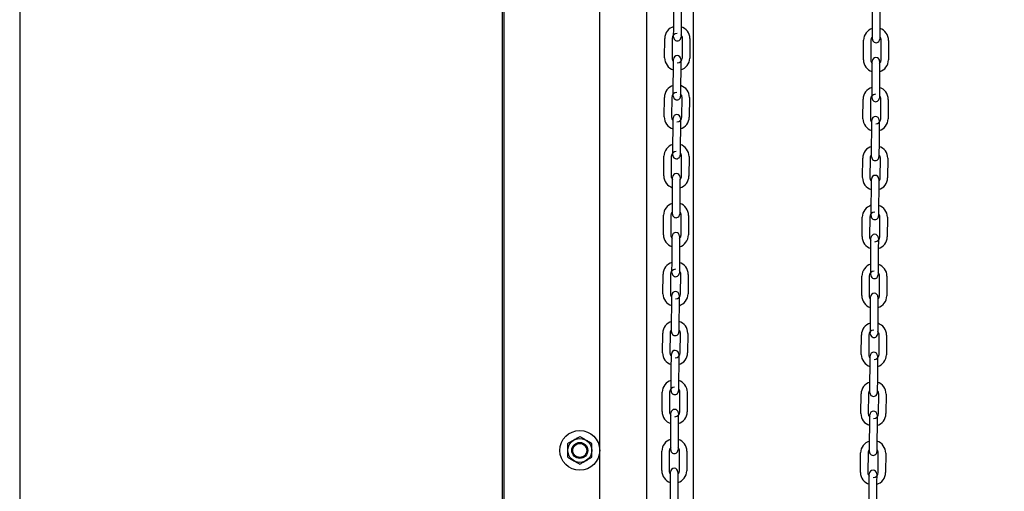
# Model space of a CAD drawing. Header units: inches. Extents: x 170 to 312, y 215 to 248.
# Tile 289 of 656: x 209.39 to 210.442, y 242.89 to 243.394. Entities that reach past the tile are written whole.
import ezdxf

# ---------------------------------------------------------------- set-up
doc = ezdxf.new("R2010")
doc.units = ezdxf.units.IN
doc.header["$LTSCALE"] = 0.25
doc.header["$MEASUREMENT"] = 0
doc.layers.add('ANNOTATIONS', color=1, linetype='Continuous')
doc.layers.add('MOTOR RH', color=7, linetype='Continuous')
doc.styles.add('ARIAL', font='arial.ttf', dxfattribs={"height": 0.09375})
doc.dimstyles.new('STANDARD$0', dxfattribs={"dimtxt": 0.09375, "dimasz": 0.09375, "dimexe": 0.03125, "dimexo": 0.046875, "dimgap": 0.09, "dimtad": 0, "dimtih": 1, "dimtoh": 1, "dimdec": 4, "dimzin": 0, "dimdsep": 46, "dimtxsty": 'ARIAL', "dimcen": 0.09, "dimadec": 0, "dimazin": 0, "dimtfac": 1, "dimtdec": 4, "dimtofl": 0, "dimtmove": 0, "dimatfit": 1, "dimfxl": 1, "dimtolj": 1, "dimtzin": 0, "dimarcsym": 0})

# ---------------------------------------------------------------- blocks, each defined once
blk = doc.blocks.new('*D26')
at = {"layer": 'ANNOTATIONS', "color": 0, "lineweight": -2, "transparency": 16777216}
for p, q in [((209.953, 244.125), (211.799, 244.125)), ((211.7677, 244.0313), (211.7677, 242.3317)), ((211.7677, 240.1972), (211.7677, 241.8968)), ((211.0372, 240.1034), (211.799, 240.1034))]:
    blk.add_line(p, q, dxfattribs=at)
at = {"layer": 'ANNOTATIONS', "color": 0, "transparency": 16777216}
for points in [[(211.7521, 244.0313), (211.7833, 244.0313), (211.7677, 244.125)], [(211.7521, 240.1972), (211.7833, 240.1972), (211.7677, 240.1034)]]:
    blk.add_solid(points, dxfattribs=at)
at = {"layer": 'defpoints', "color": 0, "transparency": 16777216}
for p in [(209.9061, 244.125), (210.9903, 240.1034), (211.7677, 240.1034)]:
    blk.add_point(p, dxfattribs=at)
at = {"layer": 'ANNOTATIONS', "color": 0, "transparency": 16777216, "insert": (211.7677, 242.1142), "char_height": 0.09375, "attachment_point": 5, "style": 'ARIAL'}
blk.add_mtext('\\A1;OPENING\\PHEIGHT', dxfattribs=at)
blk = doc.blocks.new('*D27')
at = {"layer": 'ANNOTATIONS', "color": 0, "lineweight": -2, "transparency": 16777216}
for p, q in [((209.953, 244.961), (212.4539, 244.961)), ((212.4227, 244.8673), (212.4227, 242.7497)), ((212.4227, 240.1972), (212.4227, 242.3148)), ((211.9575, 240.1034), (212.4539, 240.1034))]:
    blk.add_line(p, q, dxfattribs=at)
at = {"layer": 'ANNOTATIONS', "color": 0, "transparency": 16777216}
for points in [[(212.4071, 244.8673), (212.4383, 244.8673), (212.4227, 244.961)], [(212.4071, 240.1972), (212.4383, 240.1972), (212.4227, 240.1034)]]:
    blk.add_solid(points, dxfattribs=at)
at = {"layer": 'defpoints', "color": 0, "transparency": 16777216}
for p in [(209.9061, 244.961), (211.9107, 240.1034), (212.4227, 240.1034)]:
    blk.add_point(p, dxfattribs=at)
at = {"layer": 'ANNOTATIONS', "color": 0, "transparency": 16777216, "insert": (212.4227, 242.5322), "char_height": 0.09375, "attachment_point": 5, "style": 'ARIAL'}
blk.add_mtext('\\A1;TOTAL\\PHEIGHT', dxfattribs=at)

msp = doc.modelspace()

# ---------------------------------------------------------------- linework, layer by layer
at = {"layer": 'MOTOR RH'}
for p, q in [((209.39049, 245.60178), (209.39049, 240.10342)), ((209.90612, 240.10342), (209.90612, 245.60178)), ((209.90795, 240.1061), (209.90795, 244.91339)), ((210.01014, 240.1061), (210.01014, 244.91339)), ((210.06017, 244.63662), (210.06017, 240.10342)), ((210.1102, 240.1061), (210.1102, 244.29598)), ((210.08916, 243.38426), (210.08931, 243.40513)), ((210.09719, 243.40507), (210.09704, 243.3842)), ((210.30151, 243.38229), (210.30166, 243.40316)), ((210.30953, 243.4031), (210.30939, 243.38224)), ((210.07949, 243.35283), (210.07964, 243.3737)), ((210.08751, 243.37364), (210.08737, 243.35278)), ((210.09839, 243.3527), (210.09854, 243.37356)), ((210.10641, 243.37351), (210.10626, 243.35264)), ((210.29184, 243.35086), (210.29199, 243.37173)), ((210.29986, 243.37167), (210.29971, 243.35081)), ((210.31074, 243.35073), (210.31089, 243.3716)), ((210.31876, 243.37154), (210.31861, 243.35067)), ((210.08872, 243.32126), (210.08887, 243.34213)), ((210.09674, 243.34207), (210.09659, 243.32121)), ((210.30107, 243.31929), (210.30121, 243.34016)), ((210.30909, 243.3401), (210.30894, 243.31924)), ((210.07905, 243.28983), (210.07919, 243.3107)), ((210.08707, 243.31064), (210.08692, 243.28978)), ((210.09794, 243.2897), (210.09809, 243.31056)), ((210.10596, 243.31051), (210.10582, 243.28964)), ((210.29139, 243.28787), (210.29154, 243.30873)), ((210.29942, 243.30867), (210.29927, 243.28781)), ((210.301, 243.31005), (210.301, 243.31007)), ((210.31029, 243.28773), (210.31044, 243.3086)), ((210.31831, 243.30854), (210.31817, 243.28767)), ((210.08827, 243.25826), (210.08842, 243.27913)), ((210.09629, 243.27907), (210.09615, 243.25821)), ((210.30062, 243.25629), (210.30077, 243.27716)), ((210.30864, 243.2771), (210.30849, 243.25624)), ((210.0786, 243.22683), (210.07875, 243.2477)), ((210.08662, 243.24764), (210.08647, 243.22678)), ((210.0975, 243.2267), (210.09764, 243.24757)), ((210.10552, 243.24751), (210.10537, 243.22664)), ((210.29095, 243.22487), (210.2911, 243.24573)), ((210.29897, 243.24568), (210.29882, 243.22481)), ((210.30985, 243.22473), (210.30999, 243.2456)), ((210.31787, 243.24554), (210.31772, 243.22468)), ((210.08783, 243.19526), (210.08797, 243.21613)), ((210.09585, 243.21607), (210.0957, 243.19521)), ((210.30017, 243.1933), (210.30032, 243.21416)), ((210.3082, 243.21411), (210.30805, 243.19324)), ((210.07815, 243.16384), (210.0783, 243.1847)), ((210.08617, 243.18465), (210.08603, 243.16378)), ((210.09705, 243.1637), (210.0972, 243.18457)), ((210.10507, 243.18451), (210.10492, 243.16365)), ((210.2905, 243.16187), (210.29065, 243.18273)), ((210.29852, 243.18268), (210.29838, 243.16181)), ((210.3094, 243.16173), (210.30955, 243.1826)), ((210.31742, 243.18254), (210.31727, 243.16168)), ((210.08738, 243.13227), (210.08753, 243.15313)), ((210.0954, 243.15308), (210.09525, 243.13221)), ((210.29973, 243.1303), (210.29988, 243.15116)), ((210.30775, 243.15111), (210.3076, 243.13024)), ((210.07771, 243.10084), (210.07786, 243.1217)), ((210.08573, 243.12165), (210.08558, 243.10078)), ((210.08731, 243.12302), (210.08731, 243.12304)), ((210.0966, 243.1007), (210.09675, 243.12157)), ((210.10463, 243.12151), (210.10448, 243.10065)), ((210.29006, 243.09887), (210.2902, 243.11974)), ((210.29808, 243.11968), (210.29793, 243.09881)), ((210.30895, 243.09874), (210.3091, 243.1196)), ((210.31698, 243.11955), (210.31683, 243.09868)), ((210.08693, 243.06927), (210.08708, 243.09013)), ((210.09495, 243.09008), (210.09481, 243.06921)), ((210.29928, 243.0673), (210.29943, 243.08817)), ((210.3073, 243.08811), (210.30716, 243.06724)), ((210.07726, 243.03784), (210.07741, 243.0587)), ((210.08528, 243.05865), (210.08513, 243.03778)), ((210.09616, 243.0377), (210.09631, 243.05857)), ((210.10418, 243.05851), (210.10403, 243.03765)), ((210.28961, 243.03587), (210.28976, 243.05674)), ((210.29763, 243.05668), (210.29748, 243.03582)), ((210.29922, 243.05805), (210.29922, 243.05807)), ((210.30851, 243.03574), (210.30866, 243.0566)), ((210.31653, 243.05655), (210.31638, 243.03568)), ((210.08649, 243.00627), (210.08663, 243.02713)), ((210.09451, 243.02708), (210.09436, 243.00621)), ((210.29884, 243.0043), (210.29898, 243.02517)), ((210.30686, 243.02511), (210.30671, 243.00425)), ((210.07681, 242.97484), (210.07696, 242.99571)), ((210.08484, 242.99565), (210.08469, 242.97478)), ((210.09571, 242.97471), (210.09586, 242.99557)), ((210.10373, 242.99552), (210.10359, 242.97465)), ((210.28916, 242.97287), (210.28931, 242.99374)), ((210.29719, 242.99368), (210.29704, 242.97282)), ((210.30806, 242.97274), (210.30821, 242.9936)), ((210.31608, 242.99355), (210.31594, 242.97268)), ((210.08604, 242.94327), (210.08619, 242.96414)), ((210.09406, 242.96408), (210.09391, 242.94321)), ((210.29839, 242.9413), (210.29854, 242.96217)), ((210.30641, 242.96211), (210.30626, 242.94125)), ((210.07637, 242.91184), (210.07652, 242.93271)), ((210.08439, 242.93265), (210.08424, 242.91179)), ((210.09527, 242.91171), (210.09541, 242.93257)), ((210.10329, 242.93252), (210.10314, 242.91165)), ((210.28872, 242.90987), (210.28887, 242.93074)), ((210.29674, 242.93068), (210.29659, 242.90982)), ((210.30762, 242.90974), (210.30776, 242.93061)), ((210.31564, 242.93055), (210.31549, 242.90968)), ((210.08559, 242.88027), (210.08574, 242.90114)), ((210.09362, 242.90108), (210.09347, 242.88022)), ((210.29794, 242.8783), (210.29809, 242.89917)), ((210.30597, 242.89911), (210.30582, 242.87825))]:
    msp.add_line(p, q, dxfattribs=at)
at = {"layer": 'MOTOR RH', "flags": 128}
for points in [[(210.0891, 243.37501), (210.0891, 243.37519), (210.0891, 243.37571), (210.08911, 243.37657), (210.08912, 243.37772), (210.08913, 243.37912), (210.08914, 243.38072), (210.08915, 243.38245), (210.08916, 243.38426)], [(210.09704, 243.3842), (210.09702, 243.3824), (210.09701, 243.38066), (210.097, 243.37906), (210.09699, 243.37766), (210.09698, 243.37651)], [(210.30146, 243.3746), (210.30147, 243.37575), (210.30148, 243.37715), (210.30149, 243.37875), (210.3015, 243.38049), (210.30151, 243.38229)], [(210.30939, 243.38224), (210.30937, 243.38043), (210.30936, 243.3787), (210.30935, 243.3771), (210.30934, 243.37569), (210.30933, 243.37454)], [(210.091, 243.37161), (210.0915, 243.37135), (210.09301, 243.37104)], [(210.09699, 243.37735), (210.09698, 243.37651), (210.09698, 243.37566), (210.09697, 243.37513), (210.09697, 243.37495)], [(210.30145, 243.37305), (210.30145, 243.37322), (210.30145, 243.37374), (210.30146, 243.3746), (210.30146, 243.37544)], [(210.30145, 243.37304), (210.30145, 243.37322)], [(210.30934, 243.37538), (210.30933, 243.37454), (210.30933, 243.37369), (210.30932, 243.37316), (210.30932, 243.37298)], [(210.08887, 243.34213), (210.08888, 243.34393), (210.08889, 243.34567), (210.0889, 243.34727), (210.08891, 243.34867), (210.08892, 243.34982)], [(210.08891, 243.34899), (210.08892, 243.34982), (210.08893, 243.35067), (210.08893, 243.3512), (210.08893, 243.35137)], [(210.08893, 243.3512), (210.08893, 243.35138)], [(210.0968, 243.35132), (210.0968, 243.35114), (210.0968, 243.35062), (210.09679, 243.34976), (210.09679, 243.34861), (210.09678, 243.34721), (210.09676, 243.34561), (210.09675, 243.34388), (210.09674, 243.34207)], [(210.30121, 243.34016), (210.30123, 243.34196), (210.30124, 243.3437), (210.30125, 243.3453), (210.30126, 243.3467), (210.30127, 243.34785)], [(210.30126, 243.34702), (210.30127, 243.34785), (210.30128, 243.34871), (210.30128, 243.34923), (210.30128, 243.3494)], [(210.30128, 243.34923), (210.30128, 243.34941)], [(210.30914, 243.3478), (210.30914, 243.34665), (210.30913, 243.34524), (210.30911, 243.34364), (210.3091, 243.34191), (210.30909, 243.3401)], [(210.30915, 243.34935), (210.30915, 243.34918), (210.30915, 243.34865), (210.30914, 243.3478), (210.30914, 243.34697)], [(210.08865, 243.31201), (210.08865, 243.31219), (210.08866, 243.31271), (210.08866, 243.31357), (210.08867, 243.31472), (210.08868, 243.31612), (210.08869, 243.31772), (210.0887, 243.31946), (210.08872, 243.32126)], [(210.09659, 243.32121), (210.09658, 243.3194), (210.09657, 243.31766), (210.09655, 243.31607), (210.09654, 243.31466), (210.09654, 243.31351)], [(210.301, 243.31004), (210.301, 243.31022), (210.30101, 243.31075), (210.30101, 243.3116), (210.30102, 243.31275), (210.30103, 243.31415), (210.30104, 243.31575), (210.30105, 243.31749), (210.30107, 243.31929)], [(210.30894, 243.31924), (210.30893, 243.31743), (210.30892, 243.3157), (210.3089, 243.3141), (210.30889, 243.3127), (210.30889, 243.31155)], [(210.09055, 243.30861), (210.09106, 243.30835), (210.09256, 243.30804)], [(210.09654, 243.31435), (210.09654, 243.31351), (210.09653, 243.31266), (210.09653, 243.31213), (210.09653, 243.31195)], [(210.30889, 243.31238), (210.30889, 243.31155), (210.30888, 243.31069), (210.30888, 243.31016), (210.30888, 243.31002)], [(210.30888, 243.31016), (210.30888, 243.30999)], [(210.08842, 243.27913), (210.08843, 243.28093), (210.08844, 243.28267), (210.08846, 243.28427), (210.08847, 243.28567), (210.08847, 243.28682)], [(210.08847, 243.28599), (210.08847, 243.28682), (210.08848, 243.28768), (210.08848, 243.2882), (210.08848, 243.28837)], [(210.08848, 243.2882), (210.08848, 243.28838)], [(210.09636, 243.28832), (210.09636, 243.28815), (210.09635, 243.28762), (210.09635, 243.28676), (210.09634, 243.28561), (210.09633, 243.28421), (210.09632, 243.28261), (210.09631, 243.28088), (210.09629, 243.27907)], [(210.30077, 243.27716), (210.30078, 243.27897), (210.30079, 243.2807), (210.30081, 243.2823), (210.30082, 243.2837), (210.30082, 243.28485)], [(210.30082, 243.28402), (210.30082, 243.28485), (210.30083, 243.28571), (210.30083, 243.28623), (210.30083, 243.28641)], [(210.30871, 243.28636), (210.30871, 243.28618), (210.3087, 243.28565), (210.3087, 243.2848), (210.30869, 243.28365), (210.30868, 243.28224), (210.30867, 243.28064), (210.30866, 243.27891), (210.30864, 243.2771)], [(210.08821, 243.24901), (210.08821, 243.24919), (210.08821, 243.24972), (210.08822, 243.25057), (210.08822, 243.25172), (210.08823, 243.25312), (210.08825, 243.25472), (210.08826, 243.25646), (210.08827, 243.25826)], [(210.09615, 243.25821), (210.09613, 243.2564), (210.09612, 243.25467), (210.09611, 243.25307), (210.0961, 243.25166), (210.09609, 243.25051)], [(210.30057, 243.2486), (210.30057, 243.24975), (210.30058, 243.25115), (210.3006, 243.25275), (210.30061, 243.25449), (210.30062, 243.25629)], [(210.30849, 243.25624), (210.30848, 243.25443), (210.30847, 243.2527), (210.30846, 243.2511), (210.30845, 243.2497), (210.30844, 243.24855)], [(210.0901, 243.24562), (210.09061, 243.24536), (210.09211, 243.24505)], [(210.0961, 243.25135), (210.09609, 243.25051), (210.09608, 243.24966), (210.09608, 243.24913), (210.09608, 243.24899)], [(210.09608, 243.24913), (210.09608, 243.24895)], [(210.30056, 243.24705), (210.30056, 243.24722), (210.30056, 243.24775), (210.30057, 243.2486), (210.30057, 243.24944)], [(210.30056, 243.24704), (210.30056, 243.24722)], [(210.30845, 243.24939), (210.30844, 243.24855), (210.30843, 243.24769), (210.30843, 243.24716), (210.30843, 243.24702)], [(210.30843, 243.24716), (210.30843, 243.24699)], [(210.08797, 243.21613), (210.08799, 243.21793), (210.088, 243.21967), (210.08801, 243.22127), (210.08802, 243.22267), (210.08803, 243.22382)], [(210.08802, 243.22299), (210.08803, 243.22382), (210.08803, 243.22468), (210.08804, 243.2252), (210.08804, 243.22538)], [(210.0959, 243.22377), (210.09589, 243.22262), (210.09588, 243.22121), (210.09587, 243.21961), (210.09586, 243.21788), (210.09585, 243.21607)], [(210.09591, 243.22533), (210.09591, 243.22515), (210.09591, 243.22462), (210.0959, 243.22377), (210.0959, 243.22294)], [(210.30032, 243.21416), (210.30034, 243.21597), (210.30035, 243.2177), (210.30036, 243.2193), (210.30037, 243.2207), (210.30038, 243.22185)], [(210.30037, 243.22102), (210.30038, 243.22185), (210.30038, 243.22271), (210.30039, 243.22324), (210.30039, 243.22341)], [(210.30039, 243.22324), (210.30039, 243.22341)], [(210.30825, 243.2218), (210.30824, 243.22065), (210.30823, 243.21925), (210.30822, 243.21765), (210.30821, 243.21591), (210.3082, 243.21411)], [(210.30826, 243.22336), (210.30826, 243.22318), (210.30826, 243.22265), (210.30825, 243.2218), (210.30825, 243.22097)], [(210.08777, 243.18757), (210.08778, 243.18872), (210.08779, 243.19012), (210.0878, 243.19172), (210.08781, 243.19346), (210.08783, 243.19526)], [(210.0957, 243.19521), (210.09569, 243.1934), (210.09567, 243.19167), (210.09566, 243.19007), (210.09565, 243.18867), (210.09564, 243.18752)], [(210.30011, 243.18404), (210.30011, 243.18422), (210.30011, 243.18475), (210.30012, 243.1856), (210.30013, 243.18675), (210.30014, 243.18816), (210.30015, 243.18976), (210.30016, 243.19149), (210.30017, 243.1933)], [(210.30805, 243.19324), (210.30804, 243.19144), (210.30802, 243.1897), (210.30801, 243.1881), (210.308, 243.1867), (210.30799, 243.18555)], [(210.08776, 243.18601), (210.08776, 243.18619), (210.08776, 243.18672), (210.08777, 243.18757), (210.08778, 243.18841)], [(210.08966, 243.18262), (210.09016, 243.18236), (210.09167, 243.18205)], [(210.09565, 243.18835), (210.09564, 243.18752), (210.09564, 243.18666), (210.09563, 243.18613), (210.09563, 243.18599)], [(210.09563, 243.18613), (210.09563, 243.18596)], [(210.308, 243.18639), (210.30799, 243.18555), (210.30799, 243.18469), (210.30798, 243.18417), (210.30798, 243.18402)], [(210.30798, 243.18417), (210.30798, 243.18399)], [(210.08753, 243.15313), (210.08754, 243.15494), (210.08755, 243.15667), (210.08756, 243.15827), (210.08757, 243.15967), (210.08758, 243.16082)], [(210.08758, 243.15999), (210.08758, 243.16082), (210.08759, 243.16168), (210.08759, 243.16221), (210.08759, 243.16238)], [(210.09546, 243.16077), (210.09545, 243.15962), (210.09544, 243.15822), (210.09543, 243.15662), (210.09541, 243.15488), (210.0954, 243.15308)], [(210.09547, 243.16233), (210.09547, 243.16215), (210.09546, 243.16162), (210.09546, 243.16077), (210.09545, 243.15994)], [(210.29988, 243.15116), (210.29989, 243.15297), (210.2999, 243.1547), (210.29991, 243.1563), (210.29992, 243.15771), (210.29993, 243.15886)], [(210.29993, 243.15802), (210.29993, 243.15886), (210.29994, 243.15971), (210.29994, 243.16024), (210.29994, 243.16042)], [(210.30782, 243.16036), (210.30781, 243.16018), (210.30781, 243.15966), (210.30781, 243.1588), (210.3078, 243.15765), (210.30779, 243.15625), (210.30778, 243.15465), (210.30776, 243.15291), (210.30775, 243.15111)], [(210.08731, 243.12301), (210.08731, 243.12319), (210.08732, 243.12372), (210.08732, 243.12457), (210.08733, 243.12572), (210.08734, 243.12713), (210.08735, 243.12873), (210.08737, 243.13046), (210.08738, 243.13227)], [(210.09525, 243.13221), (210.09524, 243.13041), (210.09523, 243.12867), (210.09522, 243.12707), (210.09521, 243.12567), (210.0952, 243.12452)], [(210.29966, 243.12105), (210.29966, 243.12122), (210.29967, 243.12175), (210.29967, 243.12261), (210.29968, 243.12376), (210.29969, 243.12516), (210.2997, 243.12676), (210.29972, 243.12849), (210.29973, 243.1303)], [(210.3076, 243.13024), (210.30759, 243.12844), (210.30758, 243.1267), (210.30757, 243.1251), (210.30756, 243.1237), (210.30755, 243.12255)], [(210.08921, 243.11962), (210.08972, 243.11936), (210.09122, 243.11905)], [(210.0952, 243.12536), (210.0952, 243.12452), (210.09519, 243.12366), (210.09519, 243.12314), (210.09519, 243.12299)], [(210.09519, 243.12314), (210.09519, 243.12296)], [(210.30755, 243.12339), (210.30755, 243.12255), (210.30754, 243.12169), (210.30754, 243.12117), (210.30754, 243.12099)], [(210.08708, 243.09013), (210.08709, 243.09194), (210.08711, 243.09367), (210.08712, 243.09527), (210.08713, 243.09667), (210.08714, 243.09783)], [(210.08713, 243.09699), (210.08714, 243.09783), (210.08714, 243.09868), (210.08715, 243.09921), (210.08715, 243.09938)], [(210.08715, 243.09921), (210.08715, 243.09938)], [(210.09502, 243.09933), (210.09502, 243.09915), (210.09502, 243.09862), (210.09501, 243.09777), (210.095, 243.09662), (210.09499, 243.09522), (210.09498, 243.09362), (210.09497, 243.09188), (210.09495, 243.09008)], [(210.29943, 243.08817), (210.29944, 243.08997), (210.29946, 243.09171), (210.29947, 243.09331), (210.29948, 243.09471), (210.29949, 243.09586)], [(210.29948, 243.09503), (210.29949, 243.09586), (210.29949, 243.09671), (210.29949, 243.09724), (210.2995, 243.09742)], [(210.30736, 243.0958), (210.30735, 243.09465), (210.30734, 243.09325), (210.30733, 243.09165), (210.30732, 243.08991), (210.3073, 243.08811)], [(210.30737, 243.09736), (210.30737, 243.09718), (210.30737, 243.09666), (210.30736, 243.0958), (210.30735, 243.09497)], [(210.08688, 243.06157), (210.08689, 243.06273), (210.0869, 243.06413), (210.08691, 243.06573), (210.08692, 243.06746), (210.08693, 243.06927)], [(210.09481, 243.06921), (210.09479, 243.06741), (210.09478, 243.06567), (210.09477, 243.06407), (210.09476, 243.06267), (210.09475, 243.06152)], [(210.29922, 243.05805), (210.29922, 243.05823), (210.29922, 243.05875), (210.29923, 243.05961), (210.29924, 243.06076), (210.29925, 243.06216), (210.29926, 243.06376), (210.29927, 243.06549), (210.29928, 243.0673)], [(210.30716, 243.06724), (210.30714, 243.06544), (210.30713, 243.0637), (210.30712, 243.0621), (210.30711, 243.0607), (210.3071, 243.05955)], [(210.08687, 243.06002), (210.08687, 243.06019), (210.08687, 243.06072), (210.08688, 243.06157), (210.08688, 243.06241)], [(210.08877, 243.05662), (210.08927, 243.05636), (210.09078, 243.05605)], [(210.09476, 243.06236), (210.09475, 243.06152), (210.09475, 243.06066), (210.09474, 243.06014), (210.09474, 243.05996)], [(210.30711, 243.06039), (210.3071, 243.05955), (210.3071, 243.0587), (210.30709, 243.05817), (210.30709, 243.05803)], [(210.30709, 243.05817), (210.30709, 243.05799)], [(210.08663, 243.02713), (210.08665, 243.02894), (210.08666, 243.03068), (210.08667, 243.03227), (210.08668, 243.03368), (210.08669, 243.03483)], [(210.08668, 243.03399), (210.08669, 243.03483), (210.0867, 243.03568), (210.0867, 243.03621), (210.0867, 243.03638)], [(210.0867, 243.03621), (210.0867, 243.03639)], [(210.09457, 243.03633), (210.09457, 243.03615), (210.09457, 243.03563), (210.09456, 243.03477), (210.09456, 243.03362), (210.09455, 243.03222), (210.09453, 243.03062), (210.09452, 243.02888), (210.09451, 243.02708)], [(210.29898, 243.02517), (210.299, 243.02697), (210.29901, 243.02871), (210.29902, 243.03031), (210.29903, 243.03171), (210.29904, 243.03286)], [(210.29903, 243.03203), (210.29904, 243.03286), (210.29905, 243.03371), (210.29905, 243.03424), (210.29905, 243.03442)], [(210.30692, 243.03436), (210.30692, 243.03418), (210.30692, 243.03366), (210.30691, 243.0328), (210.3069, 243.03165), (210.30689, 243.03025), (210.30688, 243.02865), (210.30687, 243.02692), (210.30686, 243.02511)], [(210.08642, 242.99702), (210.08642, 242.99719), (210.08643, 242.99772), (210.08643, 242.99858), (210.08644, 242.99973), (210.08645, 243.00113), (210.08646, 243.00273), (210.08647, 243.00446), (210.08649, 243.00627)], [(210.09436, 243.00621), (210.09435, 243.00441), (210.09434, 243.00267), (210.09432, 243.00107), (210.09431, 242.99967), (210.09431, 242.99852)], [(210.29878, 242.99661), (210.29879, 242.99776), (210.2988, 242.99916), (210.29881, 243.00076), (210.29882, 243.0025), (210.29884, 243.0043)], [(210.30671, 243.00425), (210.3067, 243.00244), (210.30669, 243.0007), (210.30667, 242.99911), (210.30666, 242.9977), (210.30666, 242.99655)], [(210.08832, 242.99362), (210.08883, 242.99336), (210.09033, 242.99305)], [(210.09431, 242.99936), (210.09431, 242.99852), (210.0943, 242.99767), (210.0943, 242.99714), (210.0943, 242.99696)], [(210.29877, 242.99505), (210.29877, 242.99523), (210.29878, 242.99575), (210.29878, 242.99661), (210.29879, 242.99745)], [(210.30666, 242.99739), (210.30666, 242.99655), (210.30665, 242.9957), (210.30665, 242.99517), (210.30664, 242.99503)], [(210.30665, 242.99517), (210.30664, 242.99499)], [(210.08619, 242.96414), (210.0862, 242.96594), (210.08621, 242.96768), (210.08623, 242.96928), (210.08624, 242.97068), (210.08624, 242.97183)], [(210.08624, 242.971), (210.08624, 242.97183), (210.08625, 242.97268), (210.08625, 242.97321), (210.08625, 242.97339)], [(210.09413, 242.97333), (210.09413, 242.97315), (210.09412, 242.97263), (210.09412, 242.97177), (210.09411, 242.97062), (210.0941, 242.96922), (210.09409, 242.96762), (210.09408, 242.96589), (210.09406, 242.96408)], [(210.29854, 242.96217), (210.29855, 242.96397), (210.29856, 242.96571), (210.29857, 242.96731), (210.29858, 242.96871), (210.29859, 242.96986)], [(210.29859, 242.96903), (210.29859, 242.96986), (210.2986, 242.97072), (210.2986, 242.97124), (210.2986, 242.97141)], [(210.2986, 242.97124), (210.2986, 242.97142)], [(210.30648, 242.97136), (210.30648, 242.97119), (210.30647, 242.97066), (210.30647, 242.9698), (210.30646, 242.96865), (210.30645, 242.96725), (210.30644, 242.96565), (210.30643, 242.96392), (210.30641, 242.96211)], [(210.08598, 242.93402), (210.08598, 242.9342), (210.08598, 242.93472), (210.08599, 242.93558), (210.08599, 242.93673), (210.086, 242.93813), (210.08602, 242.93973), (210.08603, 242.94147), (210.08604, 242.94327)], [(210.09391, 242.94321), (210.0939, 242.94141), (210.09389, 242.93967), (210.09388, 242.93807), (210.09387, 242.93667), (210.09386, 242.93552)], [(210.29834, 242.93361), (210.29834, 242.93476), (210.29835, 242.93616), (210.29837, 242.93776), (210.29838, 242.9395), (210.29839, 242.9413)], [(210.30626, 242.94125), (210.30625, 242.93944), (210.30624, 242.93771), (210.30623, 242.93611), (210.30622, 242.9347), (210.30621, 242.93355)], [(210.08787, 242.93062), (210.08838, 242.93036), (210.08988, 242.93005)], [(210.09387, 242.93636), (210.09386, 242.93552), (210.09385, 242.93467), (210.09385, 242.93414), (210.09385, 242.93396)], [(210.29832, 242.93206), (210.29833, 242.93223), (210.29833, 242.93276), (210.29834, 242.93361), (210.29834, 242.93445)], [(210.29832, 242.93205), (210.29833, 242.93223)], [(210.30622, 242.93439), (210.30621, 242.93355), (210.3062, 242.9327), (210.3062, 242.93217), (210.3062, 242.93203)], [(210.3062, 242.93217), (210.3062, 242.932)], [(210.08574, 242.90114), (210.08576, 242.90294), (210.08577, 242.90468), (210.08578, 242.90628), (210.08579, 242.90768), (210.0858, 242.90883)], [(210.08579, 242.908), (210.0858, 242.90883), (210.0858, 242.90969), (210.08581, 242.91021), (210.08581, 242.91038)], [(210.08581, 242.91021), (210.08581, 242.91039)], [(210.09367, 242.90877), (210.09366, 242.90762), (210.09365, 242.90622), (210.09364, 242.90462), (210.09363, 242.90289), (210.09362, 242.90108)], [(210.09368, 242.91033), (210.09368, 242.91016), (210.09368, 242.90963), (210.09367, 242.90877), (210.09367, 242.90794)], [(210.29809, 242.89917), (210.29811, 242.90098), (210.29812, 242.90271), (210.29813, 242.90431), (210.29814, 242.90571), (210.29815, 242.90686)], [(210.29814, 242.90603), (210.29815, 242.90686), (210.29815, 242.90772), (210.29816, 242.90824), (210.29816, 242.90842)], [(210.30603, 242.90837), (210.30603, 242.90819), (210.30603, 242.90766), (210.30602, 242.90681), (210.30601, 242.90566), (210.306, 242.90425), (210.30599, 242.90265), (210.30598, 242.90092), (210.30597, 242.89911)]]:
    msp.add_lwpolyline(points, dxfattribs=at)
at = {"layer": 'MOTOR RH'}
for radius in [0.02129, 0.01277, 0.00852, 0.0075]:
    msp.add_circle((209.98885, 242.93341), radius, dxfattribs=at)
for centre, radius, start, end in [((210.09283, 243.3736), 0.01319, 106.06756, 179.59345), ((210.09283, 243.3736), 0.00531, 89.59345, 179.59345), ((210.09322, 243.3736), 0.01319, 359.59345, 73.11934), ((210.30518, 243.37164), 0.01319, 106.06756, 179.59345), ((210.30557, 243.37163), 0.01319, 359.59345, 73.11934), ((210.09303, 243.37498), 0.00394, 179.59345, 359.59347), ((210.09322, 243.3736), 0.00531, 359.59345, 44.86745), ((210.30518, 243.37164), 0.00531, 134.31799, 179.59345), ((210.30538, 243.37301), 0.00394, 179.59345, 359.59347), ((210.30557, 243.37163), 0.00531, 359.59345, 44.86814), ((210.09268, 243.35274), 0.01319, 179.59345, 253.12364), ((210.09268, 243.35274), 0.00531, 179.59345, 224.88293), ((210.09287, 243.35135), 0.00394, 359.59345, 179.59343), ((210.09307, 243.35273), 0.00531, 269.59345, 359.59345), ((210.09307, 243.35273), 0.01319, 286.07186, 359.59345), ((210.30503, 243.35077), 0.01319, 179.59345, 253.12364), ((210.30503, 243.35077), 0.00531, 179.59345, 224.88293), ((210.30522, 243.34938), 0.00394, 359.59345, 179.59343), ((210.30542, 243.35077), 0.01319, 286.07186, 359.59345), ((210.30542, 243.35077), 0.00531, 314.33276, 359.59345), ((210.09238, 243.3106), 0.01319, 106.06756, 179.59345), ((210.09238, 243.3106), 0.00531, 89.59345, 179.59345), ((210.09278, 243.3106), 0.01319, 359.59345, 73.11934), ((210.30473, 243.30864), 0.01319, 106.06756, 179.59345), ((210.30513, 243.30863), 0.01319, 359.59345, 73.11934), ((210.09259, 243.31198), 0.00394, 179.59345, 359.59347), ((210.09278, 243.3106), 0.00531, 359.59345, 44.86795), ((210.30473, 243.30864), 0.00531, 89.59345, 179.59345), ((210.30494, 243.31001), 0.00394, 179.59345, 359.59347), ((210.30513, 243.30863), 0.00531, 359.59345, 44.86809), ((210.09223, 243.28974), 0.01319, 179.59345, 253.12364), ((210.09223, 243.28974), 0.00531, 179.59345, 224.8836), ((210.09242, 243.28835), 0.00394, 359.59345, 179.59343), ((210.09263, 243.28974), 0.00531, 269.59345, 359.59345), ((210.09263, 243.28974), 0.01319, 286.07186, 359.59345), ((210.30458, 243.28777), 0.01319, 179.59345, 253.12364), ((210.30458, 243.28777), 0.00531, 179.59345, 224.88293), ((210.30477, 243.28638), 0.00394, 359.59345, 179.59343), ((210.30498, 243.28777), 0.00531, 269.59345, 359.59345), ((210.30498, 243.28777), 0.01319, 286.07186, 359.59345), ((210.09194, 243.24761), 0.01319, 106.06756, 179.59345), ((210.09194, 243.24761), 0.00531, 89.59345, 179.59345), ((210.09233, 243.2476), 0.01319, 359.59345, 73.11934), ((210.30429, 243.24564), 0.01319, 106.06756, 179.59345), ((210.30468, 243.24564), 0.01319, 359.59345, 73.11934), ((210.09214, 243.24898), 0.00394, 179.59345, 359.59347), ((210.09233, 243.2476), 0.00531, 359.59345, 44.868), ((210.30429, 243.24564), 0.00531, 134.31752, 179.59345), ((210.30449, 243.24702), 0.00394, 179.59345, 359.59347), ((210.30468, 243.24564), 0.00531, 359.59345, 44.86854), ((210.09179, 243.22674), 0.01319, 179.59345, 253.12364), ((210.09179, 243.22674), 0.00531, 179.59345, 224.88293), ((210.09198, 243.22535), 0.00394, 359.59345, 179.59343), ((210.09218, 243.22674), 0.01319, 286.07186, 359.59345), ((210.09218, 243.22674), 0.00531, 314.33371, 359.59345), ((210.30414, 243.22477), 0.01319, 179.59345, 253.12364), ((210.30414, 243.22477), 0.00531, 179.59345, 224.88293), ((210.30433, 243.22339), 0.00394, 359.59345, 179.59343), ((210.30453, 243.22477), 0.01319, 286.07186, 359.59345), ((210.30453, 243.22477), 0.00531, 314.33331, 359.59345), ((210.09149, 243.18461), 0.01319, 106.06756, 179.59345), ((210.09188, 243.18461), 0.01319, 359.59345, 73.11934), ((210.30384, 243.18264), 0.01319, 106.06756, 179.59345), ((210.30423, 243.18264), 0.01319, 359.59345, 73.11934), ((210.09149, 243.18461), 0.00531, 134.31755, 179.59345), ((210.0917, 243.18598), 0.00394, 179.59345, 359.59347), ((210.09188, 243.18461), 0.00531, 359.59345, 44.86751), ((210.30384, 243.18264), 0.00531, 89.59345, 179.59345), ((210.30405, 243.18402), 0.00394, 179.59345, 359.59347), ((210.30423, 243.18264), 0.00531, 359.59345, 44.86752), ((210.09134, 243.16374), 0.01319, 179.59345, 253.12364), ((210.09134, 243.16374), 0.00531, 179.59345, 224.88355), ((210.09153, 243.16236), 0.00394, 359.59345, 179.59343), ((210.09174, 243.16374), 0.01319, 286.07186, 359.59345), ((210.09174, 243.16374), 0.00531, 314.33302, 359.59345), ((210.30369, 243.16177), 0.01319, 179.59345, 253.12364), ((210.30369, 243.16177), 0.00531, 179.59345, 224.88322), ((210.30388, 243.16039), 0.00394, 359.59345, 179.59343), ((210.30408, 243.16177), 0.00531, 269.59345, 359.59345), ((210.30408, 243.16177), 0.01319, 286.07186, 359.59345), ((210.09104, 243.12161), 0.01319, 106.06756, 179.59345), ((210.09104, 243.12161), 0.00531, 89.59345, 179.59345), ((210.09144, 243.12161), 0.01319, 359.59345, 73.11934), ((210.30339, 243.11964), 0.01319, 106.06756, 179.59345), ((210.30379, 243.11964), 0.01319, 359.59345, 73.11934), ((210.09125, 243.12299), 0.00394, 179.59345, 359.59347), ((210.09144, 243.12161), 0.00531, 359.59345, 44.86854), ((210.30339, 243.11964), 0.00531, 89.59345, 179.59345), ((210.3036, 243.12102), 0.00394, 179.59345, 359.59347), ((210.30379, 243.11964), 0.00531, 359.59345, 44.86854), ((210.0909, 243.10074), 0.01319, 179.59345, 253.12364), ((210.0909, 243.10074), 0.00531, 179.59345, 224.88293), ((210.09108, 243.09936), 0.00394, 359.59345, 179.59343), ((210.09129, 243.10074), 0.00531, 269.59345, 359.59345), ((210.09129, 243.10074), 0.01319, 286.07186, 359.59345), ((210.30325, 243.09878), 0.01319, 179.59345, 253.12364), ((210.30325, 243.09878), 0.00531, 179.59345, 224.88293), ((210.30343, 243.09739), 0.00394, 359.59345, 179.59343), ((210.30364, 243.09877), 0.01319, 286.07186, 359.59345), ((210.30364, 243.09877), 0.00531, 314.33339, 359.59345), ((210.0906, 243.05861), 0.01319, 106.06756, 179.59345), ((210.09099, 243.05861), 0.01319, 359.59345, 73.11934), ((210.30295, 243.05664), 0.01319, 106.06756, 179.59345), ((210.30334, 243.05664), 0.01319, 359.59345, 73.11934), ((210.0906, 243.05861), 0.00531, 134.31779, 179.59345), ((210.0908, 243.05999), 0.00394, 179.59345, 359.59347), ((210.09099, 243.05861), 0.00531, 359.59345, 44.86783), ((210.30295, 243.05664), 0.00531, 89.59345, 179.59345), ((210.30315, 243.05802), 0.00394, 179.59345, 359.59347), ((210.30334, 243.05664), 0.00531, 359.59345, 44.86821), ((210.09045, 243.03775), 0.01319, 179.59345, 253.12364), ((210.09045, 243.03775), 0.00531, 179.59345, 224.88293), ((210.09064, 243.03636), 0.00394, 359.59345, 179.59343), ((210.09084, 243.03774), 0.00531, 269.59345, 359.59345), ((210.09084, 243.03774), 0.01319, 286.07186, 359.59345), ((210.3028, 243.03578), 0.01319, 179.59345, 253.12364), ((210.3028, 243.03578), 0.00531, 179.59345, 224.88293), ((210.30299, 243.03439), 0.00394, 359.59345, 179.59343), ((210.30319, 243.03577), 0.00531, 269.59345, 359.59345), ((210.30319, 243.03577), 0.01319, 286.07186, 359.59345), ((210.09015, 242.99561), 0.01319, 106.06756, 179.59345), ((210.09015, 242.99561), 0.00531, 89.59345, 179.59345), ((210.09055, 242.99561), 0.01319, 359.59345, 73.11934), ((210.3025, 242.99364), 0.01319, 106.06756, 179.59345), ((210.30289, 242.99364), 0.01319, 359.59345, 73.11934), ((210.09036, 242.99699), 0.00394, 179.59345, 359.59347), ((210.09055, 242.99561), 0.00531, 359.59345, 44.86825), ((210.3025, 242.99364), 0.00531, 134.31754, 179.59345), ((210.30271, 242.99502), 0.00394, 179.59345, 359.59347), ((210.30289, 242.99364), 0.00531, 359.59345, 44.86854), ((210.09, 242.97475), 0.01319, 179.59345, 253.12364), ((210.09, 242.97475), 0.00531, 179.59345, 224.88293), ((210.09019, 242.97336), 0.00394, 359.59345, 179.59343), ((210.0904, 242.97474), 0.00531, 269.59345, 359.59345), ((210.0904, 242.97474), 0.01319, 286.07186, 359.59345), ((210.30235, 242.97278), 0.01319, 179.59345, 253.12364), ((210.30235, 242.97278), 0.00531, 179.59345, 224.88293), ((210.30254, 242.97139), 0.00394, 359.59345, 179.59343), ((210.30275, 242.97278), 0.00531, 269.59345, 359.59345), ((210.30275, 242.97278), 0.01319, 286.07186, 359.59345), ((210.08971, 242.93261), 0.01319, 106.06756, 179.59345), ((210.0901, 242.93261), 0.01319, 359.59345, 73.11934), ((210.30206, 242.93065), 0.01319, 106.06756, 179.59345), ((210.30245, 242.93064), 0.01319, 359.59345, 73.11934), ((210.08971, 242.93261), 0.00531, 134.31842, 179.59345), ((210.08991, 242.93399), 0.00394, 179.59345, 359.59347), ((210.0901, 242.93261), 0.00531, 359.59345, 44.86854), ((210.30206, 242.93065), 0.00531, 134.31763, 179.59345), ((210.30226, 242.93202), 0.00394, 179.59345, 359.59347), ((210.30245, 242.93064), 0.00531, 359.59345, 44.8675), ((210.08956, 242.91175), 0.01319, 179.59345, 253.12364), ((210.08956, 242.91175), 0.00531, 179.59345, 224.88293), ((210.08975, 242.91036), 0.00394, 359.59345, 179.59343), ((210.08995, 242.91175), 0.01319, 286.07186, 359.59345), ((210.08995, 242.91175), 0.00531, 314.33315, 359.59345), ((210.30191, 242.90978), 0.01319, 179.59345, 253.12364), ((210.30191, 242.90978), 0.00531, 179.59345, 224.88371), ((210.30209, 242.90839), 0.00394, 359.59345, 179.59343), ((210.3023, 242.90978), 0.00531, 269.59345, 359.59345), ((210.3023, 242.90978), 0.01319, 286.07186, 359.59345)]:
    msp.add_arc(centre, radius, start, end, dxfattribs=at)
for points, knots in [([(209.98885, 242.94816), (209.98785, 242.94759), (209.98583, 242.94642), (209.98362, 242.94515), (209.98249, 242.94449), (209.98246, 242.94448)], [0, 0, 0, 0, 0.4843396, 0.98632, 1, 1, 1, 1]), ([(209.99523, 242.94448), (209.99434, 242.94499), (209.99252, 242.94604), (209.9904, 242.94727), (209.9892, 242.94796), (209.98885, 242.94816)], [0, 0, 0, 0, 0.40630307, 0.82725964, 1, 1, 1, 1]), ([(209.99523, 242.94448), (209.99434, 242.94499), (209.99252, 242.94604), (209.9904, 242.94727), (209.9892, 242.94796), (209.98885, 242.94816)], [0, 0, 0, 0, 0.4062953, 0.8272611, 1, 1, 1, 1]), ([(209.98246, 242.94448), (209.98157, 242.94396), (209.97975, 242.94291), (209.97763, 242.94169), (209.97642, 242.94099), (209.97607, 242.94079)], [0, 0, 0, 0, 0.4063029, 0.8272597, 1, 1, 1, 1]), ([(209.97607, 242.93341), (209.97607, 242.93358), (209.97607, 242.93469), (209.97607, 242.93675), (209.97607, 242.93903), (209.97607, 242.94035), (209.97607, 242.94079)], [0, 0, 0, 0, 0.0665057, 0.4352989, 0.8145616, 1, 1, 1, 1]), ([(210.00162, 242.94079), (210.00063, 242.94136), (209.99861, 242.94253), (209.9964, 242.9438), (209.99526, 242.94446), (209.99523, 242.94448)], [0, 0, 0, 0, 0.4843391, 0.98632, 1, 1, 1, 1]), ([(210.00162, 242.94079), (210.00063, 242.94136), (209.99861, 242.94253), (209.9964, 242.9438), (209.99526, 242.94446), (209.99523, 242.94448)], [0, 0, 0, 0, 0.4843494, 0.9863201, 1, 1, 1, 1]), ([(210.00162, 242.93341), (210.00162, 242.93358), (210.00162, 242.93469), (210.00162, 242.93675), (210.00162, 242.93903), (210.00162, 242.94035), (210.00162, 242.94079)], [0, 0, 0, 0, 0.0665057, 0.4352989, 0.8145616, 1, 1, 1, 1]), ([(209.97607, 242.92604), (209.97607, 242.92666), (209.97607, 242.92814), (209.97607, 242.9306), (209.97607, 242.93247), (209.97607, 242.93341)], [0, 0, 0, 0, 0.2654559, 0.628086, 1, 1, 1, 1]), ([(210.00162, 242.92604), (210.00162, 242.92666), (210.00162, 242.92814), (210.00162, 242.9306), (210.00162, 242.93247), (210.00162, 242.93341)], [0, 0, 0, 0, 0.2654559, 0.628086, 1, 1, 1, 1]), ([(210.00162, 242.92604), (210.00162, 242.92666), (210.00162, 242.92814), (210.00162, 242.9306), (210.00162, 242.93247), (210.00162, 242.93341)], [0, 0, 0, 0, 0.2654541, 0.6280925, 1, 1, 1, 1]), ([(209.97607, 242.92604), (209.97707, 242.92547), (209.97909, 242.9243), (209.9813, 242.92302), (209.98243, 242.92237), (209.98246, 242.92235)], [0, 0, 0, 0, 0.4843391, 0.98632, 1, 1, 1, 1]), ([(209.98246, 242.92235), (209.98335, 242.92184), (209.98518, 242.92079), (209.98729, 242.91956), (209.9885, 242.91887), (209.98885, 242.91866)], [0, 0, 0, 0, 0.40629018, 0.82727519, 1, 1, 1, 1]), ([(209.98885, 242.91866), (209.98984, 242.91924), (209.99186, 242.9204), (209.99407, 242.92168), (209.9952, 242.92233), (209.99523, 242.92235)], [0, 0, 0, 0, 0.48432975, 0.98634069, 1, 1, 1, 1]), ([(209.98885, 242.91866), (209.98984, 242.91924), (209.99186, 242.9204), (209.99407, 242.92168), (209.9952, 242.92233), (209.99523, 242.92235)], [0, 0, 0, 0, 0.4843389, 0.9863397, 1, 1, 1, 1]), ([(209.99523, 242.92235), (209.99613, 242.92287), (209.99795, 242.92392), (210.00007, 242.92514), (210.00127, 242.92584), (210.00162, 242.92604)], [0, 0, 0, 0, 0.4063026, 0.8272793, 1, 1, 1, 1]), ([(209.99523, 242.92235), (209.99613, 242.92287), (209.99795, 242.92392), (210.00007, 242.92514), (210.00127, 242.92584), (210.00162, 242.92604)], [0, 0, 0, 0, 0.4062946, 0.8272804, 1, 1, 1, 1])]:
    msp.add_open_spline(points, degree=3, knots=knots, dxfattribs=at)

# ---------------------------------------------------------------- dimensions: what is measured, and where the dimension line sits
at = {"layer": 'ANNOTATIONS'}
for base, p1, p2, text, picture, middle in [((212.4227, 240.10342), (209.90612, 244.96103), (211.91065, 240.10342), 'TOTAL\\PHEIGHT', '*D27', (212.4227, 242.53223)), ((211.76771, 240.10342), (209.90612, 244.12505), (210.99031, 240.10342), 'OPENING\\PHEIGHT', '*D26', (211.76771, 242.11424))]:
    dim = msp.add_linear_dim(base=base, p1=p1, p2=p2, angle=90, text=text, dimstyle='STANDARD$0', dxfattribs=at)
    dim.commit()
    dim.dimension.update_dxf_attribs({"geometry": picture, "text_midpoint": middle})

doc.saveas('drawing.dxf')
